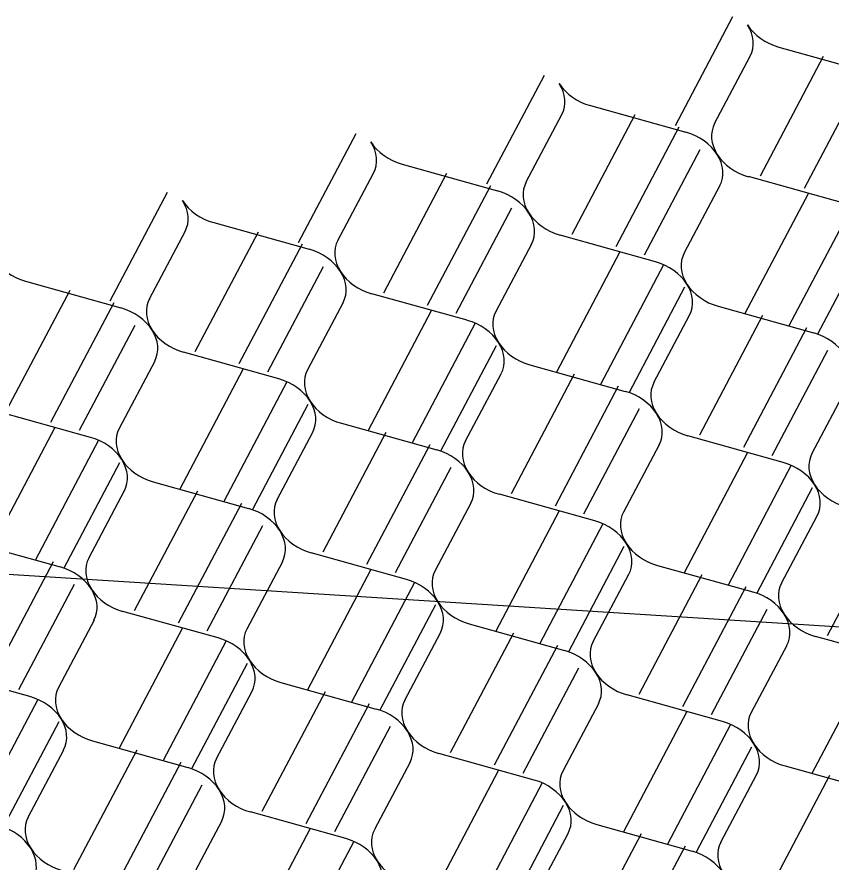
# Model space of a CAD drawing. Extents: x 638850 to 644908, y 297188 to 298900.
# Drawn here: x 639839.62 to 639868.12, y 297942.42 to 297972.01 of the extents above; entities that cross this region are included whole.
import ezdxf

# ---------------------------------------------------------------- set-up
doc = ezdxf.new("R2010")
doc.units = 0
doc.layers.add('1', color=7, linetype='Continuous')
doc.layers.add('2', color=7, linetype='Continuous')

msp = doc.modelspace()

# ---------------------------------------------------------------- linework, layer by layer
at = {"layer": '1'}
msp.add_line((639819.407, 297953.75), (639900.942, 297948.605), dxfattribs=at)
at = {"layer": '2'}
for p, q in [((639864.668, 297972.011), (639862.658, 297968.203)), ((639866.294, 297970.953), (639869.633, 297970.02)), ((639864.043, 297968.283), (639865.289, 297970.64)), ((639867.847, 297970.626), (639865.636, 297966.436)), ((639869.387, 297970.199), (639867.175, 297966.007)), ((639858.074, 297969.962), (639856.064, 297966.153)), ((639859.7, 297968.904), (639863.039, 297967.971)), ((639857.449, 297966.234), (639858.695, 297968.591)), ((639861.253, 297968.577), (639859.042, 297964.387)), ((639862.793, 297968.15), (639860.581, 297963.957)), ((639851.48, 297967.913), (639849.471, 297964.106)), ((639863.528, 297967.358), (639861.583, 297963.672)), ((639853.107, 297966.857), (639856.445, 297965.922)), ((639850.856, 297964.187), (639852.103, 297966.544)), ((639854.659, 297966.528), (639852.449, 297962.338)), ((639868.571, 297965.485), (639865.231, 297966.418)), ((639856.199, 297966.101), (639853.987, 297961.908)), ((639864.227, 297966.105), (639862.981, 297963.748)), ((639844.886, 297965.864), (639842.878, 297962.057)), ((639867.313, 297965.812), (639865.102, 297961.622)), ((639856.934, 297965.309), (639854.989, 297961.623)), ((639868.853, 297965.385), (639866.641, 297961.192)), ((639846.513, 297964.808), (639849.852, 297963.875)), ((639869.587, 297964.593), (639867.643, 297960.907)), ((639844.263, 297962.138), (639845.509, 297964.495)), ((639848.065, 297964.479), (639845.855, 297960.289)), ((639861.977, 297963.436), (639858.637, 297964.369)), ((639849.605, 297964.052), (639847.393, 297959.859)), ((639857.633, 297964.056), (639856.387, 297961.699)), ((639860.719, 297963.763), (639858.508, 297959.573)), ((639850.34, 297963.26), (639848.395, 297959.574)), ((639862.259, 297963.335), (639860.047, 297959.143)), ((639839.919, 297962.758), (639843.258, 297961.826)), ((639862.994, 297962.544), (639861.049, 297958.858)), ((639841.471, 297962.43), (639839.261, 297958.24)), ((639855.383, 297961.387), (639852.044, 297962.319)), ((639843.012, 297962.003), (639840.8, 297957.81)), ((639851.039, 297962.007), (639849.793, 297959.65)), ((639854.125, 297961.714), (639851.914, 297957.524)), ((639864.168, 297961.88), (639867.507, 297960.948)), ((639861.918, 297959.211), (639863.164, 297961.568)), ((639865.722, 297961.551), (639863.512, 297957.361)), ((639843.746, 297961.211), (639841.801, 297957.525)), ((639855.665, 297961.286), (639853.453, 297957.094)), ((639867.262, 297961.124), (639865.05, 297956.931)), ((639856.4, 297960.495), (639854.455, 297956.809)), ((639848.789, 297959.338), (639845.45, 297960.27)), ((639867.997, 297960.332), (639866.052, 297956.646)), ((639844.445, 297959.958), (639843.199, 297957.601)), ((639857.574, 297959.831), (639860.913, 297958.899)), ((639847.533, 297959.663), (639845.323, 297955.474)), ((639855.324, 297957.162), (639856.57, 297959.519)), ((639849.073, 297959.236), (639846.861, 297955.044)), ((639859.129, 297959.504), (639856.919, 297955.314)), ((639860.67, 297959.077), (639858.458, 297954.884)), ((639868.696, 297959.079), (639867.45, 297956.722)), ((639849.808, 297958.445), (639847.863, 297954.759)), ((639842.195, 297957.289), (639838.856, 297958.221)), ((639861.404, 297958.285), (639859.459, 297954.599)), ((639850.98, 297957.782), (639854.319, 297956.85)), ((639840.94, 297957.616), (639838.73, 297953.427)), ((639848.732, 297955.112), (639849.977, 297957.472)), ((639852.536, 297957.455), (639850.325, 297953.265)), ((639842.48, 297957.189), (639840.268, 297952.997)), ((639866.446, 297956.41), (639863.108, 297957.344)), ((639854.076, 297957.028), (639851.864, 297952.835)), ((639862.103, 297957.032), (639860.857, 297954.675)), ((639865.189, 297956.738), (639862.979, 297952.549)), ((639843.215, 297956.398), (639841.27, 297952.712)), ((639866.729, 297956.311), (639864.517, 297952.119)), ((639854.81, 297956.236), (639852.866, 297952.55)), ((639844.389, 297955.734), (639847.727, 297954.803)), ((639842.139, 297953.065), (639843.383, 297955.423)), ((639845.942, 297955.406), (639843.731, 297951.216)), ((639867.464, 297955.52), (639865.519, 297951.834)), ((639859.853, 297954.363), (639856.514, 297955.295)), ((639847.482, 297954.979), (639845.27, 297950.786)), ((639855.51, 297954.983), (639854.263, 297952.626)), ((639858.595, 297954.689), (639856.385, 297950.5)), ((639866.388, 297952.187), (639867.634, 297954.544)), ((639870.191, 297954.528), (639867.98, 297950.338)), ((639860.135, 297954.262), (639857.923, 297950.07)), ((639848.216, 297954.187), (639846.272, 297950.501)), ((639837.796, 297953.685), (639841.133, 297952.754)), ((639860.87, 297953.471), (639858.925, 297949.785)), ((639853.259, 297952.314), (639849.92, 297953.246)), ((639840.888, 297952.929), (639838.676, 297948.737)), ((639848.916, 297952.934), (639847.67, 297950.577)), ((639862.044, 297952.807), (639865.384, 297951.875)), ((639852.001, 297952.64), (639849.791, 297948.451)), ((639859.794, 297950.138), (639861.04, 297952.495)), ((639863.597, 297952.479), (639861.386, 297948.289)), ((639841.623, 297952.138), (639839.678, 297948.452)), ((639853.541, 297952.213), (639851.33, 297948.021)), ((639865.137, 297952.051), (639862.925, 297947.859)), ((639854.276, 297951.422), (639852.331, 297947.736)), ((639865.871, 297951.26), (639863.927, 297947.574)), ((639846.665, 297950.265), (639843.326, 297951.197)), ((639842.322, 297950.885), (639841.076, 297948.528)), ((639855.45, 297950.758), (639858.79, 297949.826)), ((639845.408, 297950.591), (639843.197, 297946.401)), ((639853.2, 297948.089), (639854.446, 297950.446)), ((639857.003, 297950.43), (639854.792, 297946.24)), ((639846.948, 297950.164), (639844.736, 297945.972)), ((639870.914, 297949.387), (639867.575, 297950.319)), ((639858.543, 297950.002), (639856.331, 297945.81)), ((639866.571, 297950.007), (639865.325, 297947.65)), ((639869.657, 297949.715), (639867.447, 297945.525)), ((639847.682, 297949.373), (639845.737, 297945.687)), ((639859.278, 297949.211), (639857.333, 297945.525)), ((639840.071, 297948.216), (639836.732, 297949.148)), ((639848.857, 297948.709), (639852.196, 297947.777)), ((639846.606, 297946.04), (639847.852, 297948.397)), ((639850.41, 297948.382), (639848.199, 297944.193)), ((639840.354, 297948.115), (639838.142, 297943.923)), ((639864.32, 297947.338), (639860.981, 297948.27)), ((639851.95, 297947.955), (639849.738, 297943.763)), ((639859.978, 297947.96), (639858.731, 297945.601)), ((639863.064, 297947.666), (639860.853, 297943.476)), ((639841.088, 297947.323), (639839.144, 297943.637)), ((639852.685, 297947.164), (639850.74, 297943.478)), ((639864.604, 297947.239), (639862.392, 297943.047)), ((639842.263, 297946.66), (639845.602, 297945.728)), ((639840.012, 297943.991), (639841.26, 297946.35)), ((639843.816, 297946.333), (639841.606, 297942.144)), ((639857.727, 297945.291), (639854.388, 297946.223)), ((639865.338, 297946.447), (639863.393, 297942.761)), ((639845.356, 297945.906), (639843.144, 297941.714)), ((639853.384, 297945.911), (639852.138, 297943.554)), ((639856.47, 297945.617), (639854.259, 297941.427)), ((639866.513, 297945.784), (639869.852, 297944.852)), ((639864.262, 297943.115), (639865.508, 297945.472)), ((639868.065, 297945.455), (639865.854, 297941.266)), ((639846.091, 297945.115), (639844.146, 297941.429)), ((639858.01, 297945.19), (639855.798, 297940.998)), ((639851.134, 297943.242), (639847.794, 297944.174)), ((639858.744, 297944.398), (639856.8, 297940.712)), ((639846.79, 297943.862), (639845.544, 297941.505)), ((639849.876, 297943.568), (639847.665, 297939.378)), ((639859.919, 297943.735), (639863.258, 297942.803)), ((639857.668, 297941.066), (639858.915, 297943.423)), ((639861.471, 297943.406), (639859.261, 297939.217)), ((639851.416, 297943.141), (639849.204, 297938.949)), ((639863.011, 297942.979), (639860.799, 297938.787))]:
    msp.add_line(p, q, dxfattribs=at)
for centre, start_param, end_param in [((639863.846, 297971.311), 3.045062, 3.936083), ((639866.55, 297972.151), 0.794491, 1.685512), ((639857.252, 297969.262), 3.045062, 3.936083), ((639859.956, 297970.102), 0.794491, 1.685512), ((639865.487, 297967.614), 6.186654, 7.077676), ((639862.783, 297966.774), 3.936083, 4.827105), ((639850.658, 297967.213), 3.045062, 3.936083), ((639853.363, 297968.053), 0.794491, 1.685512), ((639862.783, 297966.774), 3.045062, 3.936083), ((639865.487, 297967.614), 0.794491, 1.685512), ((639858.894, 297965.566), 6.186654, 7.077676), ((639856.189, 297964.725), 3.936083, 4.827105), ((639844.065, 297965.164), 3.045062, 3.936083), ((639846.769, 297966.005), 0.794491, 1.685512), ((639856.189, 297964.725), 3.045062, 3.936083), ((639858.894, 297965.566), 0.794491, 1.685512), ((639852.3, 297963.517), 6.186654, 7.077676), ((639849.596, 297962.677), 3.936083, 4.827105), ((639864.425, 297963.078), 6.186654, 7.077676), ((639840.175, 297963.956), 0.794491, 1.685512), ((639861.721, 297962.238), 3.936083, 4.827105), ((639849.596, 297962.677), 3.045062, 3.936083), ((639852.3, 297963.517), 0.794491, 1.685512), ((639861.721, 297962.238), 3.045062, 3.936083), ((639864.425, 297963.078), 0.794491, 1.685512), ((639845.707, 297961.468), 6.186654, 7.077676), ((639843.002, 297960.628), 3.936083, 4.827105), ((639857.831, 297961.029), 6.186654, 7.077676), ((639855.127, 297960.189), 3.936083, 4.827105), ((639845.707, 297961.468), 0.794491, 1.685512), ((639843.002, 297960.628), 3.045062, 3.936083), ((639867.252, 297959.75), 3.936083, 4.827105), ((639855.127, 297960.189), 3.045062, 3.936083), ((639857.831, 297961.029), 0.794491, 1.685512), ((639851.238, 297958.98), 6.186654, 7.077676), ((639848.533, 297958.14), 3.936083, 4.827105), ((639863.363, 297958.542), 6.186654, 7.077676), ((639860.658, 297957.701), 3.936083, 4.827105), ((639848.533, 297958.14), 3.045062, 3.936083), ((639851.238, 297958.98), 0.794491, 1.685512), ((639860.658, 297957.701), 3.045062, 3.936083), ((639863.363, 297958.542), 0.794491, 1.685512), ((639844.644, 297956.932), 6.186654, 7.077676), ((639841.94, 297956.091), 3.936083, 4.827105), ((639856.769, 297956.493), 6.186654, 7.077676), ((639854.065, 297955.653), 3.936083, 4.827105), ((639868.894, 297956.054), 6.186654, 7.077676), ((639841.94, 297956.091), 3.045062, 3.936083), ((639844.644, 297956.932), 0.794491, 1.685512), ((639866.189, 297955.214), 3.936083, 4.827105), ((639854.065, 297955.653), 3.045062, 3.936083), ((639856.769, 297956.493), 0.794491, 1.685512), ((639866.189, 297955.214), 3.045062, 3.936083), ((639868.894, 297956.054), 0.794491, 1.685512), ((639850.175, 297954.444), 6.186654, 7.077676), ((639847.471, 297953.604), 3.936083, 4.827105), ((639862.3, 297954.005), 6.186654, 7.077676), ((639859.596, 297953.165), 3.936083, 4.827105), ((639847.471, 297953.604), 3.045062, 3.936083), ((639850.175, 297954.444), 0.794491, 1.685512), ((639859.596, 297953.165), 3.045062, 3.936083), ((639862.3, 297954.005), 0.794491, 1.685512), ((639843.582, 297952.395), 6.186654, 7.077676), ((639840.877, 297951.555), 3.936083, 4.827105), ((639855.706, 297951.956), 6.186654, 7.077676), ((639853.002, 297951.116), 3.936083, 4.827105), ((639867.831, 297951.517), 6.186654, 7.077676), ((639840.877, 297951.555), 3.045062, 3.936083), ((639843.582, 297952.395), 0.794491, 1.685512), ((639865.127, 297950.677), 3.936083, 4.827105), ((639853.002, 297951.116), 3.045062, 3.936083), ((639855.706, 297951.956), 0.794491, 1.685512), ((639865.127, 297950.677), 3.045062, 3.936083), ((639867.831, 297951.517), 0.794491, 1.685512), ((639849.113, 297949.908), 6.186654, 7.077676), ((639846.409, 297949.067), 3.936083, 4.827105), ((639861.238, 297949.469), 6.186654, 7.077676), ((639858.533, 297948.628), 3.936083, 4.827105), ((639846.409, 297949.067), 3.045062, 3.936083), ((639849.113, 297949.908), 0.794491, 1.685512), ((639861.238, 297949.469), 0.794491, 1.685512), ((639858.533, 297948.628), 3.045062, 3.936083), ((639842.519, 297947.859), 6.186654, 7.077676), ((639839.815, 297947.018), 3.936083, 4.827105), ((639854.644, 297947.42), 6.186654, 7.077676), ((639851.94, 297946.58), 3.936083, 4.827105), ((639839.815, 297947.018), 3.045062, 3.936083), ((639842.519, 297947.859), 0.794491, 1.685512), ((639866.769, 297946.981), 6.186654, 7.077676), ((639864.065, 297946.141), 3.936083, 4.827105), ((639854.644, 297947.42), 0.794491, 1.685512), ((639851.94, 297946.58), 3.045062, 3.936083), ((639864.065, 297946.141), 3.045062, 3.936083), ((639866.769, 297946.981), 0.794491, 1.685512), ((639848.05, 297945.371), 6.186654, 7.077676), ((639845.346, 297944.531), 3.936083, 4.827105), ((639860.175, 297944.932), 6.186654, 7.077676), ((639857.471, 297944.092), 3.936083, 4.827105), ((639845.346, 297944.531), 3.045062, 3.936083), ((639848.05, 297945.371), 0.794491, 1.685512), ((639857.471, 297944.092), 3.045062, 3.936083), ((639860.175, 297944.932), 0.794491, 1.685512), ((639841.457, 297943.322), 6.186654, 7.077676), ((639838.752, 297942.482), 3.936083, 4.827105), ((639853.582, 297942.883), 6.186654, 7.077676), ((639850.877, 297942.043), 3.936083, 4.827105), ((639865.706, 297942.445), 6.186654, 7.077676), ((639838.752, 297942.482), 3.045062, 3.936083), ((639841.457, 297943.322), 0.794491, 1.685512), ((639863.002, 297941.604), 3.936083, 4.827105), ((639850.877, 297942.043), 3.045062, 3.936083), ((639853.582, 297942.883), 0.794491, 1.685512)]:
    msp.add_ellipse(centre, major_axis=(-1.492, 0.562), ratio=0.764477, start_param=start_param, end_param=end_param, dxfattribs=at)

doc.saveas('drawing.dxf')
